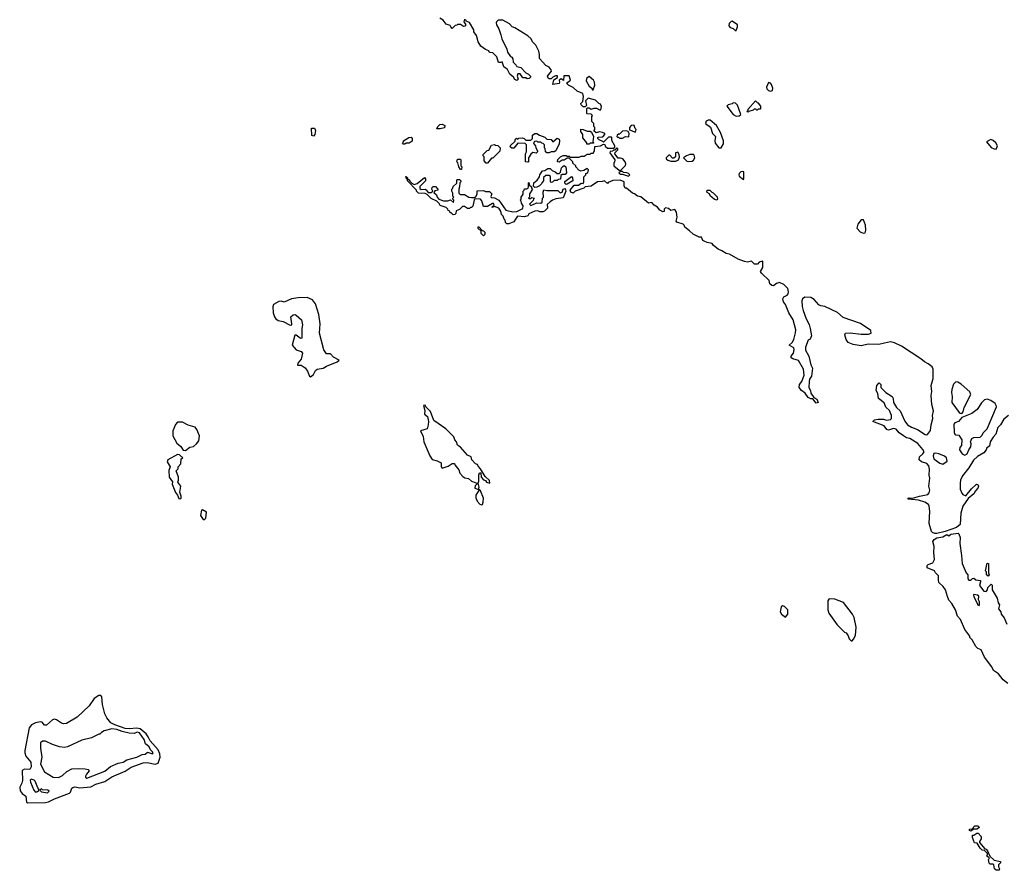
# Model space of a CAD drawing. Extents: x 2472589 to 2662339, y 701009 to 849030.
# Tile 301 of 406: x 2564189 to 2573966, y 785590 to 794036. Entities that reach past the tile are written whole.
import ezdxf

# ---------------------------------------------------------------- set-up
doc = ezdxf.new("R2010")
doc.units = 0

msp = doc.modelspace()

# ---------------------------------------------------------------- linework, layer by layer
at = {"layer": '0CON05XD'}
for points in [[(2568605, 794040), (2568600, 794015), (2568620, 793985), (2568608.3, 793971.7), (2568595, 793970), (2568565, 793990), (2568535, 793990), (2568528.3, 793981.7), (2568511.7, 793978.3), (2568485, 793950), (2568470, 793965), (2568465, 793980), (2568425, 793992.5), (2568395, 794030), (2568360.7, 794050.7)], [(2572775, 790822.9), (2572719.7, 790810.3), (2572615, 790812.9), (2572545, 790798), (2572465, 790810.8), (2572415, 790830), (2572395, 790860), (2572383, 790907), (2572390, 790925), (2572435, 790928), (2572545, 790912.5), (2572617.7, 790912.3), (2572643.3, 790925), (2572640.8, 790950.8), (2572539.1, 791019.1), (2572365, 791080), (2572309.5, 791129.5), (2572185, 791190), (2572143.3, 791195), (2572125, 791206.2), (2572078, 791258), (2572045, 791276.7), (2571985, 791280.8), (2571963.8, 791265), (2571956.9, 791245), (2571958.3, 791188.3), (2571967.7, 791147.7), (2571998.8, 791065), (2572028.8, 791008.8), (2572039.5, 790969.5), (2572051.7, 790898.3), (2572040, 790865), (2572020, 790855), (2571993.3, 790785), (2571993.3, 790755), (2572026.4, 790696.4), (2572045, 790610), (2572060, 790575), (2572052.5, 790495), (2572033, 790467), (2572027, 790443), (2572026.7, 790385), (2572043.3, 790355), (2572046.4, 790326.4), (2572076.1, 790286.1), (2572105, 790266.7), (2572117.5, 790235), (2572098.3, 790228.3), (2572065, 790270), (2572045, 790270), (2572017.5, 790285), (2571989.3, 790329.3), (2571952.5, 790355), (2571930, 790385), (2571932.5, 790415), (2571957, 790443), (2571980, 790505), (2571973.8, 790565), (2571922, 790652), (2571865, 790667.5), (2571848.3, 790678.3), (2571850, 790695), (2571873.9, 790726.1), (2571880.7, 790760.7), (2571875, 790777.5), (2571830, 790805), (2571859.2, 790830.8), (2571877.7, 790862.3), (2571894.2, 790925.8), (2571895.8, 790955.8), (2571870, 791055), (2571826.2, 791125), (2571795, 791206.7), (2571773.3, 791235), (2571766.7, 791265), (2571777.5, 791285), (2571808.8, 791301.2), (2571820, 791315), (2571824, 791335), (2571816.4, 791366.4), (2571776.7, 791406.7), (2571735, 791426.7), (2571704.1, 791415.9), (2571675, 791393.8), (2571656.4, 791396.4), (2571637.5, 791415), (2571630, 791445), (2571555, 791518.8), (2571546.2, 791535), (2571570, 791575), (2571570, 791635), (2571565, 791640), (2571533, 791627), (2571515, 791610), (2571485, 791610), (2571455, 791640), (2571415, 791630), (2571386.4, 791633.6), (2571325, 791659.2), (2571237.9, 791707.9), (2571203.3, 791715), (2571162.7, 791742.7), (2571125, 791756.7), (2571077.5, 791795), (2571065, 791812.5), (2571015, 791823.3), (2570985, 791836.7), (2570973.3, 791845), (2570958.3, 791878.3), (2570935, 791877.5), (2570876.7, 791905), (2570841.2, 791941.2), (2570793.3, 791975), (2570787, 791997), (2570777, 792007), (2570713.3, 792025), (2570707.5, 792035), (2570717.5, 792075), (2570712.5, 792125), (2570695, 792150), (2570655, 792142.5), (2570631.7, 792161.7), (2570602.5, 792167.5), (2570590, 792155), (2570588.3, 792131.7), (2570575, 792130), (2570545, 792143.3), (2570522.5, 792175), (2570490, 792195), (2570465, 792220), (2570432.5, 792215), (2570357, 792277), (2570325, 792284), (2570295, 792306.7), (2570273.3, 792315), (2570215, 792362.5), (2570200, 792365), (2570190, 792385), (2570190, 792425), (2570151.7, 792441.7), (2570078.3, 792438.3), (2570031.7, 792418.3), (2570025, 792410), (2569995, 792437.5), (2569971.7, 792428.3), (2569925, 792427.5), (2569865, 792384), (2569802.5, 792377.5), (2569790, 792365), (2569705, 792332.5), (2569685, 792312.5), (2569662.5, 792325), (2569656.2, 792345), (2569695, 792392.5), (2569736.4, 792393.6), (2569765, 792412.5), (2569785, 792410), (2569792.5, 792425), (2569790, 792475), (2569810, 792495), (2569811.7, 792508.3), (2569830, 792515), (2569837, 792547), (2569825, 792560), (2569791.7, 792538.3), (2569762.5, 792532.5), (2569741.7, 792541.7), (2569710, 792575), (2569710, 792585), (2569681.7, 792611.7), (2569680, 792625), (2569645, 792660), (2569625, 792660), (2569595, 792640), (2569575, 792640), (2569545, 792620), (2569530, 792625), (2569533, 792647), (2569560, 792675), (2569585, 792687.5), (2569617, 792687), (2569625, 792680), (2569645, 792680), (2569655, 792670), (2569745, 792670), (2569765, 792680), (2569795, 792680), (2569825, 792700), (2569855, 792700), (2569865, 792710), (2569885, 792710), (2569897.5, 792735), (2569901.7, 792778.3), (2569957, 792783), (2569985, 792800), (2569998.3, 792798.3), (2570001.7, 792781.7), (2570025, 792760), (2570085, 792760), (2570098.3, 792771.7), (2570100, 792785), (2570068.3, 792838.3), (2570070, 792865), (2570065, 792870), (2570035, 792870), (2569995, 792830), (2569985, 792820), (2569978.3, 792828.3), (2569941.7, 792841.7), (2569930, 792855), (2569930, 792865), (2569935, 792870), (2569978.3, 792871.7), (2570000, 792895), (2570000, 792905), (2569975, 792917.5), (2569945, 792922.5), (2569915, 792912.5), (2569891.7, 792931.7), (2569900, 792945), (2569900, 792965), (2569890, 792975), (2569890, 793005), (2569870, 793025), (2569870, 793075), (2569877.5, 793085), (2569865, 793097.5), (2569825, 793100), (2569820, 793105), (2569820, 793155), (2569825, 793160), (2569845, 793160), (2569865, 793147.5), (2569895, 793157.5), (2569917.5, 793157.5), (2569945, 793140), (2569958.3, 793141.7), (2569967.5, 793175), (2569956.4, 793196.4), (2569940, 793205), (2569908.3, 793238.3), (2569835, 793257.5), (2569808.3, 793231.7), (2569817, 793183), (2569805, 793170), (2569785, 793170), (2569765, 793190), (2569760, 793205), (2569780, 793225), (2569786.7, 793275), (2569782.5, 793305), (2569725, 793327.5), (2569685, 793362.5), (2569640, 793385), (2569620, 793405), (2569657.5, 793435), (2569645, 793480), (2569591.7, 793478.3), (2569588.3, 793431.7), (2569565, 793450), (2569547.5, 793435), (2569550, 793415), (2569545, 793402.5), (2569481.7, 793391.7), (2569491.7, 793438.3), (2569528.3, 793461.7), (2569528.3, 793478.3), (2569508.3, 793478.3), (2569483, 793467), (2569465, 793447.5), (2569445, 793447.5), (2569437.5, 793455), (2569430, 793475), (2569470, 793525), (2569467, 793537), (2569446.4, 793566.4), (2569415, 793580), (2569351.7, 793651.7), (2569351.7, 793691.7), (2569342.5, 793725), (2569313.6, 793783.6), (2569282.5, 793815), (2569267.5, 793845), (2569235, 793877.5), (2569106.1, 793956.1), (2569080, 793965), (2569053.6, 793993.6), (2568985, 794030), (2568940, 794030), (2568923.8, 794016.2), (2568920, 794005), (2568923.3, 793985), (2568946.2, 793945), (2568967.3, 793887.3), (2568976.7, 793846.7), (2569026.2, 793745), (2569033.3, 793715), (2569061.7, 793671.7), (2569077.5, 793665), (2569087, 793647), (2569090, 793615), (2569120, 793585), (2569125, 793570), (2569165, 793560), (2569215, 793507.5), (2569240, 793495), (2569260, 793475), (2569260, 793465), (2569248.3, 793451.7), (2569228.3, 793448.3), (2569215, 793457.5), (2569185, 793460), (2569158.3, 793498.3), (2569135, 793500), (2569127.5, 793475), (2569140, 793445), (2569125, 793432.5), (2569105, 793442.5), (2569092.5, 793465), (2569057, 793497), (2569033, 793543), (2568997, 793567), (2568978.3, 793618.3), (2568965, 793610), (2568945, 793610), (2568927, 793667), (2568888.3, 793708.3), (2568855, 793710), (2568848.3, 793728.3), (2568815, 793740), (2568767.5, 793775), (2568742.5, 793815), (2568725, 793880), (2568700, 793915), (2568700, 793935), (2568655, 794010), (2568621.7, 794021.7), (2568618.3, 794038.3)], [(2571305, 793930), (2571317.5, 793965), (2571317.5, 793985), (2571265, 794020), (2571253, 794017), (2571233, 793997), (2571230, 793975), (2571245, 793960), (2571275, 793947.5), (2571295, 793930), (2571305, 793930)], [(2569885, 793340), (2569900, 793385), (2569897, 793417), (2569887.5, 793435), (2569845, 793472.5), (2569816.4, 793453.6), (2569815, 793430), (2569845, 793377.5), (2569870, 793355), (2569875, 793340), (2569885, 793340)], [(2571645, 793326.7), (2571665, 793333.3), (2571668, 793355), (2571655, 793392.5), (2571645, 793407.5), (2571625, 793412.5), (2571603.3, 793365), (2571609.3, 793349.3), (2571623.9, 793333.9), (2571645, 793326.7)], [(2571305, 793076.7), (2571335, 793080), (2571350, 793095), (2571317, 793187), (2571298.3, 793208.3), (2571275, 793210), (2571265, 793200), (2571225, 793190), (2571211.7, 793178.3), (2571273.3, 793095), (2571305, 793076.7)], [(2571425, 793120), (2571431.7, 793128.3), (2571475, 793140), (2571485, 793150), (2571495, 793150), (2571505, 793140), (2571515, 793140), (2571525, 793150), (2571545, 793150), (2571550, 793155), (2571547, 793177), (2571526.4, 793206.4), (2571515, 793210), (2571495, 793230), (2571420, 793145), (2571420, 793135), (2571410, 793125), (2571425, 793120)], [(2567105, 792880), (2567090, 792885), (2567085, 792960), (2567115, 792957.5), (2567127, 792937), (2567120, 792895), (2567105, 792880)], [(2568365, 792952.5), (2568332.5, 792952.5), (2568340, 792975), (2568360, 792995), (2568385, 792997.5), (2568410, 792985), (2568408.3, 792961.7), (2568365, 792952.5)], [(2569845, 792800), (2569821.7, 792801.7), (2569820, 792815), (2569781.7, 792861.7), (2569782.5, 792895), (2569760, 792925), (2569761.7, 792948.3), (2569785, 792947.5), (2569825, 792930), (2569855, 792930), (2569868.3, 792918.3), (2569887.5, 792875), (2569880, 792825), (2569890, 792815), (2569885, 792810), (2569855, 792810), (2569845, 792800)], [(2570305, 792920), (2570310, 792945), (2570300, 792955), (2570290, 792985), (2570285, 792990), (2570260, 792985), (2570243, 792967), (2570243.3, 792943.3), (2570305, 792920)], [(2571155, 792762.5), (2571177, 792803), (2571177.5, 792835), (2571146.7, 792915), (2571107.5, 792985), (2571045, 793037.5), (2571025, 793037.5), (2571005, 793027.5), (2570997.5, 793005), (2571048, 792968), (2571070, 792905), (2571100, 792875), (2571092.5, 792835), (2571095, 792810), (2571130, 792765), (2571155, 792762.5)], [(2568015, 792800), (2568001.7, 792801.7), (2567990, 792815), (2568000, 792825), (2568000, 792835), (2568053, 792867), (2568075, 792870), (2568087.5, 792855), (2568085, 792830), (2568055, 792810), (2568025, 792810), (2568015, 792800)], [(2569235, 792620), (2569210, 792625), (2569212.5, 792705), (2569220, 792725), (2569220, 792795), (2569208.3, 792808.3), (2569135, 792810), (2569095, 792760), (2569075, 792760), (2569060, 792775), (2569061.7, 792788.3), (2569108.3, 792831.7), (2569110, 792845), (2569121.7, 792858.3), (2569135, 792850), (2569145, 792860), (2569181.7, 792861.7), (2569197, 792857), (2569215, 792840), (2569265, 792840), (2569280, 792855), (2569281.7, 792888.3), (2569305, 792907.5), (2569325, 792907.5), (2569349.3, 792889.3), (2569405, 792870), (2569425, 792850), (2569467, 792847), (2569483, 792823), (2569525, 792860), (2569545, 792850), (2569550, 792835), (2569547.5, 792805), (2569512.5, 792735), (2569497, 792723), (2569467, 792723), (2569445, 792713.3), (2569423.6, 792713.6), (2569410, 792725), (2569407, 792757), (2569400, 792765), (2569400, 792795), (2569388.3, 792808.3), (2569375, 792810), (2569365, 792820), (2569335, 792820), (2569325, 792830), (2569301.7, 792828.3), (2569290, 792815), (2569293, 792803), (2569310, 792785), (2569313, 792763), (2569330, 792735), (2569330, 792725), (2569317.5, 792712.5), (2569283, 792717), (2569265, 792700), (2569240, 792665), (2569240, 792625), (2569235, 792620)], [(2570175, 792860), (2570205, 792877.5), (2570238.3, 792871.7), (2570240, 792905), (2570230, 792925), (2570215, 792932.5), (2570175, 792930), (2570145, 792900), (2570135, 792900), (2570121.7, 792888.3), (2570120, 792875), (2570125, 792870), (2570135, 792870), (2570145, 792860), (2570175, 792860)], [(2568835, 792610), (2568821.7, 792611.7), (2568800, 792635), (2568800, 792675), (2568790, 792685), (2568791.7, 792698.3), (2568831.7, 792738.3), (2568848.3, 792741.7), (2568875, 792790), (2568905, 792797.5), (2568915, 792790), (2568938.3, 792788.3), (2568960, 792765), (2568958.3, 792731.7), (2568888.3, 792661.7), (2568875, 792660), (2568835, 792610)], [(2570155, 792540), (2570205, 792590), (2570207.5, 792605), (2570202.5, 792625), (2570177.5, 792655), (2570155, 792662.5), (2570131.7, 792661.7), (2570100, 792705), (2570101.7, 792718.3), (2570130, 792745), (2570128.3, 792758.3), (2570115, 792760), (2570098.3, 792741.7), (2570085, 792740), (2570075, 792730), (2570051.7, 792728.3), (2570050, 792715), (2570100, 792645), (2570097, 792623), (2570090, 792615), (2570090, 792585), (2570141.7, 792541.7), (2570155, 792540)], [(2573885, 792750), (2573897.5, 792785), (2573883, 792813), (2573855, 792837.5), (2573833.9, 792846.1), (2573790, 792825), (2573835, 792767.5), (2573865, 792752.5), (2573885, 792750)], [(2570705, 792632.5), (2570730, 792645), (2570740, 792675), (2570737, 792697), (2570725, 792720), (2570700, 792715), (2570700, 792675), (2570685, 792660), (2570671.7, 792661.7), (2570645, 792690), (2570635, 792690), (2570610, 792665), (2570610, 792655), (2570625, 792642.5), (2570655, 792632.5), (2570705, 792632.5)], [(2570835, 792627.5), (2570865, 792632.5), (2570879.3, 792640.7), (2570892.5, 792665), (2570885, 792690), (2570875, 792697.5), (2570843.6, 792696.4), (2570810, 792685), (2570780, 792665), (2570813, 792633), (2570835, 792627.5)], [(2568575, 792550), (2568565, 792550), (2568550, 792575), (2568540, 792615), (2568530, 792625), (2568535, 792650), (2568565, 792650), (2568570, 792645), (2568570, 792585), (2568580, 792575), (2568575, 792550)], [(2569305, 792370), (2569292.5, 792382.5), (2569293, 792417), (2569326, 792444), (2569350, 792475), (2569353, 792497), (2569380, 792535), (2569405, 792540), (2569435, 792560), (2569455, 792560), (2569475, 792540), (2569507, 792527), (2569525, 792510), (2569545, 792510), (2569558.3, 792521.7), (2569567.5, 792565), (2569580.7, 792579.3), (2569595, 792587.5), (2569612.5, 792575), (2569620, 792515), (2569605, 792500), (2569575, 792500), (2569561.7, 792488.3), (2569558.3, 792451.7), (2569535, 792450), (2569525, 792440), (2569495, 792440), (2569478.3, 792421.7), (2569465, 792420), (2569460, 792425), (2569458.3, 792478.3), (2569445, 792490), (2569415, 792490), (2569391.7, 792468.3), (2569390, 792435), (2569373, 792417), (2569370, 792405), (2569350, 792385), (2569325, 792372.5), (2569305, 792370)], [(2569045, 792010), (2569025, 792010), (2569011.7, 792021.7), (2569010, 792045), (2569000, 792055), (2568990, 792085), (2568973, 792103), (2568967.5, 792135), (2568946.4, 792166.4), (2568905, 792180), (2568881.7, 792171.7), (2568881.7, 792178.3), (2568900, 792195), (2568895, 792210), (2568885, 792210), (2568835, 792180), (2568795, 792180), (2568778.8, 792238.8), (2568765, 792252.5), (2568712.5, 792257.5), (2568703, 792247), (2568687, 792183), (2568675, 792170), (2568665, 792170), (2568655, 792160), (2568635, 792160), (2568605, 792180), (2568585, 792180), (2568555, 792150), (2568521.7, 792138.3), (2568518.3, 792111.7), (2568508.3, 792101.7), (2568495, 792100), (2568475, 792120), (2568465, 792120), (2568460, 792135), (2568445, 792140), (2568440, 792155), (2568425, 792170), (2568365, 792190), (2568355, 792210), (2568330, 792235), (2568275, 792260), (2568235, 792300), (2568215, 792310), (2568150, 792315), (2568130, 792335), (2568130, 792345), (2568040, 792435), (2568040, 792450), (2568030, 792455), (2568030, 792470), (2568020, 792475), (2568025, 792480), (2568040, 792465), (2568040, 792450), (2568055, 792450), (2568061.7, 792431.7), (2568081.7, 792411.7), (2568105, 792400), (2568135, 792410), (2568208.3, 792468.3), (2568220, 792455), (2568220, 792435), (2568161.7, 792378.3), (2568161.7, 792361.7), (2568175, 792350), (2568215, 792352.5), (2568226.4, 792346.4), (2568245, 792320), (2568275, 792320), (2568290, 792335), (2568282.5, 792355), (2568285, 792370), (2568295, 792380), (2568318.3, 792378.3), (2568340, 792355), (2568340, 792345), (2568311.7, 792338.3), (2568301.7, 792321.7), (2568328.3, 792298.3), (2568333, 792273), (2568350, 792255), (2568398.3, 792238.3), (2568441.7, 792238.3), (2568467.5, 792247.5), (2568498.3, 792221.7), (2568500, 792245), (2568490, 792255), (2568490, 792265), (2568500, 792275), (2568490, 792285), (2568490, 792315), (2568480, 792335), (2568480, 792355), (2568490, 792365), (2568491.7, 792378.3), (2568528.3, 792411.7), (2568530, 792445), (2568535, 792450), (2568555, 792450), (2568570, 792435), (2568570, 792425), (2568560, 792415), (2568557.5, 792375), (2568550, 792355), (2568550, 792315), (2568561.7, 792301.7), (2568605, 792300), (2568650, 792275), (2568675, 792270), (2568705, 792270), (2568719.3, 792280.7), (2568732.5, 792305), (2568733, 792337), (2568795, 792340), (2568815, 792330), (2568855, 792330), (2568877, 792307), (2568868.3, 792281.7), (2568870.7, 792270.7), (2568905, 792267.5), (2568947.5, 792245), (2569016.4, 792146.4), (2569085, 792127.5), (2569125, 792132.5), (2569185, 792160), (2569187, 792187), (2569172.5, 792215), (2569170, 792235), (2569160, 792245), (2569170, 792255), (2569170, 792275), (2569190, 792305), (2569190, 792335), (2569200, 792345), (2569201.7, 792358.3), (2569225, 792357.5), (2569236.7, 792363.3), (2569242.5, 792375), (2569240, 792415), (2569245, 792420), (2569251.7, 792391.7), (2569270, 792375), (2569270, 792365), (2569280, 792355), (2569253, 792307), (2569250, 792275), (2569240, 792265), (2569245, 792260), (2569265, 792260), (2569275, 792270), (2569300, 792265), (2569290, 792255), (2569288.3, 792241.7), (2569250, 792205), (2569265, 792190), (2569323, 792217), (2569365, 792213.3), (2569376.4, 792223.6), (2569380, 792265), (2569390, 792275), (2569387.5, 792325), (2569393, 792347), (2569425, 792340), (2569531.7, 792341.7), (2569557.5, 792317.5), (2569575.9, 792324.1), (2569587, 792353), (2569605, 792360), (2569613.3, 792335), (2569585, 792267.5), (2569513, 792257), (2569480, 792245), (2569455, 792227.5), (2569428.3, 792201.7), (2569430, 792165), (2569400, 792135), (2569385, 792127.5), (2569355, 792127.5), (2569335, 792137.5), (2569303.6, 792136.4), (2569245, 792107.5), (2569235, 792090), (2569201.7, 792078.3), (2569133.8, 792086.2), (2569113, 792057), (2569095, 792030), (2569045, 792010)], [(2569615, 792400), (2569601.7, 792411.7), (2569601.7, 792428.3), (2569668.3, 792478.3), (2569677, 792467), (2569680, 792435), (2569625, 792402.5), (2569615, 792400)], [(2570235, 792482.5), (2570247, 792497), (2570235, 792510), (2570217, 792517), (2570185, 792520), (2570175, 792530), (2570155, 792530), (2570140, 792515), (2570153, 792503), (2570175, 792502.5), (2570235, 792482.5)], [(2571375, 792450), (2571380, 792455), (2571380, 792525), (2571365, 792530), (2571350, 792525), (2571335, 792510), (2571330, 792495), (2571333.6, 792483.6), (2571375, 792450)], [(2571105, 792247.5), (2571115, 792250), (2571120, 792255), (2571117.5, 792275), (2571080, 792315), (2571065, 792320), (2571045, 792340), (2571015, 792340), (2571010, 792335), (2571013.6, 792323.6), (2571035, 792310), (2571042.5, 792295), (2571090, 792255), (2571105, 792247.5)], [(2568795, 791890), (2568771.7, 791911.7), (2568770, 791935), (2568741.7, 791961.7), (2568741.7, 791978.3), (2568748.3, 791978.3), (2568781.7, 791941.7), (2568795, 791940), (2568807, 791927), (2568807, 791903), (2568795, 791890)], [(2572565, 791917.5), (2572585, 791920), (2572592.5, 791945), (2572587, 791997), (2572568.3, 792048.3), (2572545, 792050), (2572513, 792007), (2572502.5, 791965), (2572535, 791930), (2572565, 791917.5)], [(2567075, 790488.8), (2567105.4, 790514.6), (2567127.4, 790552.6), (2567143, 790567), (2567203, 790577), (2567235, 790596), (2567341.7, 790638.3), (2567362.5, 790655), (2567305, 790686.7), (2567275, 790720), (2567235, 790718), (2567208.8, 790758.8), (2567167.6, 790922.4), (2567172.7, 791015), (2567158.7, 791108.7), (2567127.5, 791215), (2567095, 791255.8), (2567045, 791277.8), (2566955, 791275.6), (2566886.8, 791263.2), (2566815, 791230), (2566785, 791240), (2566760.7, 791239.3), (2566710.7, 791209.3), (2566704, 791185), (2566705.6, 791125), (2566718.1, 791085), (2566732.5, 791065), (2566755, 791049.4), (2566805, 791038.1), (2566875, 791002.5), (2566890, 791005), (2566892.5, 791017.5), (2566880, 791085), (2566904.1, 791105.9), (2566925, 791107.5), (2566935, 791102), (2566986.9, 791055), (2566997.8, 791005), (2566991.3, 790968.7), (2566990, 790875), (2566985, 790870), (2566975, 790872.5), (2566935, 790903.3), (2566922.5, 790905), (2566893.8, 790805), (2566935, 790756.7), (2566985, 790740), (2566997.5, 790725), (2566985.5, 790665), (2566950, 790625), (2566946.2, 790606.2), (2566985, 790605.3), (2567025, 790578.4), (2567047.5, 790545), (2567066, 790496), (2567075, 790488.8)], [(2574006.7, 790105), (2573960.5, 790069.5), (2573927.3, 790012.7), (2573901.7, 789988.3), (2573880.7, 789919.3), (2573855, 789892.5), (2573826.7, 789845), (2573818.3, 789801.7), (2573793.6, 789786.4), (2573786.1, 789763.9), (2573763.9, 789736.1), (2573699.5, 789700.5), (2573658.8, 789661.2), (2573614, 789586), (2573552.4, 789507.6), (2573532.5, 789465), (2573527.1, 789435), (2573528.8, 789375), (2573544.3, 789334.3), (2573555, 789321.2), (2573585, 789307.5), (2573640.5, 789379.5), (2573690, 789425), (2573705, 789420), (2573708.8, 789405), (2573703.3, 789385), (2573681.2, 789358.8), (2573665, 789326.7), (2573607, 789283), (2573554.3, 789205.7), (2573534.2, 789135), (2573527.5, 789025), (2573492, 788995), (2573377.4, 788952.6), (2573295, 788934.4), (2573275, 788933.1), (2573252.5, 788945), (2573243.8, 788955), (2573218.8, 789035), (2573226.2, 789155), (2573220, 789205), (2573211.9, 789221.9), (2573176.8, 789246.8), (2573114.2, 789264.2), (2573010, 789275), (2573010, 789285), (2573020.7, 789289.3), (2573055, 789286.7), (2573125.6, 789305.6), (2573207.1, 789322.9), (2573221.7, 789338.3), (2573226, 789365), (2573218, 789405), (2573226, 789485), (2573221.2, 789515), (2573223.9, 789573.9), (2573216.2, 789605), (2573198.3, 789628.3), (2573145, 789646), (2573121.2, 789665), (2573123.3, 789695), (2573156.7, 789725), (2573168.8, 789745), (2573158.8, 789768.8), (2573107.5, 789827.5), (2573029.1, 789879.1), (2572995, 789885.8), (2572965, 789902.5), (2572923.8, 789935), (2572891.2, 789971.2), (2572865, 789978), (2572815, 789960), (2572798.3, 789968.3), (2572774.2, 790004.2), (2572660, 790045), (2572678.3, 790061.7), (2572715, 790070), (2572765, 790071.2), (2572795, 790060), (2572835, 790066.7), (2572847.5, 790075), (2572845.8, 790105), (2572826.2, 790156.2), (2572789.7, 790189.7), (2572772, 790232), (2572717.5, 790275), (2572710, 790325), (2572692.5, 790355), (2572700, 790405), (2572725, 790430), (2572740, 790415), (2572740, 790385), (2572790, 790335), (2572852.5, 790295), (2572862.5, 790275), (2572867.5, 790235), (2572896.7, 790185), (2572932.3, 790152.3), (2572978.8, 790048.8), (2573003.3, 790015), (2573045, 789990), (2573105, 789966.7), (2573178.8, 789918.8), (2573195, 789913.8), (2573205, 789918), (2573234.1, 789955.9), (2573241.4, 790015), (2573258, 790075), (2573254.3, 790105), (2573262.7, 790152.7), (2573247.1, 790215), (2573239.4, 790305), (2573246.7, 790345), (2573241.4, 790405), (2573260, 790475), (2573258.6, 790565), (2573250, 790590), (2573210.6, 790620.6), (2573175, 790638.6), (2573138.5, 790668.5), (2572945, 790796), (2572875, 790827.5), (2572835, 790838), (2572775, 790822.9)], [(2573545, 790127.5), (2573557, 790143), (2573568.8, 790185), (2573633.8, 790315), (2573622.5, 790342.5), (2573538.1, 790418.1), (2573505, 790438.6), (2573485, 790439.4), (2573462.7, 790417.3), (2573445.6, 790364.4), (2573442.5, 790335), (2573449.4, 790295), (2573444, 790235), (2573517, 790137), (2573528.3, 790128.3), (2573545, 790127.5)], [(2568745, 789370), (2568750, 789395), (2568740, 789435), (2568748.8, 789455), (2568747.5, 789515), (2568755, 789537.5), (2568768.3, 789538.3), (2568772.5, 789495), (2568795, 789467.5), (2568815, 789460), (2568825, 789442.5), (2568857, 789433), (2568855, 789460), (2568811.2, 789501.2), (2568765, 789577.5), (2568741.7, 789601.7), (2568735, 789620), (2568715, 789627.5), (2568677.5, 789665), (2568671.2, 789695), (2568635, 789712.5), (2568565, 789792.5), (2568535, 789810), (2568527.5, 789845), (2568510, 789865), (2568500, 789895), (2568420, 789975), (2568302.5, 790055), (2568266.7, 790145), (2568221.7, 790191.7), (2568215, 790210), (2568200, 790205), (2568212.5, 790155), (2568208.3, 790118.3), (2568237.5, 790095), (2568247.5, 790045), (2568246.4, 790013.6), (2568236.4, 789973.6), (2568170, 789955), (2568197, 789897), (2568202.5, 789845), (2568260, 789705), (2568285, 789667.5), (2568335, 789657.5), (2568375, 789637.5), (2568374, 789595), (2568385, 789584), (2568445, 789602.5), (2568485, 789630), (2568505, 789630), (2568510, 789615), (2568550, 789565), (2568560, 789535), (2568590.7, 789500.7), (2568608.3, 789488.3), (2568645, 789480), (2568675, 789452.5), (2568711.7, 789441.7), (2568730, 789435), (2568730, 789425), (2568713.3, 789406.7), (2568710, 789385), (2568745, 789370)], [(2573575, 789713.3), (2573596.7, 789725), (2573612.5, 789765), (2573633.3, 789795), (2573636.7, 789825), (2573630, 789845), (2573643.6, 789876.4), (2573665, 789887.5), (2573725, 789890), (2573745, 789910), (2573757.5, 789935), (2573796.2, 789975), (2573888.8, 790191.2), (2573886.8, 790206.8), (2573874.5, 790224.5), (2573833.6, 790253.6), (2573795, 790268.6), (2573769.4, 790260.6), (2573739.5, 790230.5), (2573696.7, 790165), (2573645, 790126), (2573545, 790087.5), (2573510, 790045), (2573475, 790032.5), (2573465, 790020), (2573467, 789937), (2573475, 789920), (2573483.6, 789913.6), (2573515, 789910), (2573543.3, 789865), (2573541.7, 789808.3), (2573523.3, 789786.7), (2573520, 789765), (2573547, 789727), (2573575, 789713.3)], [(2565835, 789760), (2565878.3, 789791.7), (2565915, 789798.8), (2565945.7, 789824.3), (2565966.2, 789855), (2565973.3, 789905), (2565948.3, 789968.3), (2565930.5, 789990.5), (2565861.2, 790011.2), (2565805, 790040), (2565755, 790038.8), (2565735, 790016.7), (2565710.6, 789955), (2565709.4, 789905), (2565750.5, 789830.5), (2565789.3, 789799.3), (2565811.7, 789761.7), (2565835, 789760)], [(2565785, 789277.5), (2565792.5, 789285), (2565792.5, 789305), (2565780, 789345), (2565787.5, 789405), (2565760, 789445), (2565767.5, 789465), (2565767, 789493), (2565742.5, 789555), (2565762.5, 789575), (2565763, 789597), (2565787.5, 789625), (2565793, 789677), (2565810, 789685), (2565777, 789717), (2565755, 789720), (2565660, 789665), (2565653.6, 789646.4), (2565682.5, 789595), (2565669.3, 789560.7), (2565672, 789495), (2565707, 789447), (2565703.3, 789425), (2565735, 789340), (2565756.2, 789316.2), (2565770.7, 789280.7), (2565785, 789277.5)], [(2573355, 789622.5), (2573398.3, 789651.7), (2573392.5, 789685), (2573373.6, 789703.6), (2573315, 789726.2), (2573285, 789733.3), (2573265, 789727.5), (2573258.8, 789705), (2573266.7, 789675), (2573325, 789633.8), (2573355, 789622.5)], [(2568775, 789217.5), (2568785, 789222.5), (2568792.5, 789245), (2568794.4, 789285), (2568765, 789357.5), (2568751.7, 789368.3), (2568717.5, 789315), (2568717, 789287), (2568732.5, 789255), (2568757.5, 789225), (2568775, 789217.5)], [(2566025, 789073.3), (2566036.7, 789085), (2566042.5, 789145), (2566005, 789170), (2565995, 789167.5), (2565983.6, 789113.6), (2566010, 789075), (2566025, 789073.3)], [(2574002.5, 787445), (2573955, 787482.5), (2573909.5, 787539.5), (2573860, 787575), (2573841.2, 787611.2), (2573770, 787705), (2573735, 787780), (2573705, 787792.5), (2573685, 787812.5), (2573648.3, 787878.3), (2573625, 787902.5), (2573622.5, 787915), (2573575, 787980), (2573530, 788080), (2573501.2, 788115), (2573482.5, 788175), (2573445, 788240), (2573415, 788272.5), (2573402.5, 788307.5), (2573383.3, 788375), (2573359.3, 788409.3), (2573317.5, 788447.5), (2573311.2, 788475), (2573312.5, 788515), (2573282.5, 788545), (2573273.3, 788563.3), (2573200, 788595), (2573200, 788615), (2573210, 788625), (2573256.4, 788643.6), (2573273.3, 788675), (2573266.2, 788745), (2573268.8, 788805), (2573256.7, 788855), (2573268.8, 788875), (2573295, 788891.4), (2573355, 788902), (2573394.4, 788925.6), (2573415, 788912.5), (2573435, 788926.9), (2573507.3, 788937.3), (2573515, 788932.5), (2573529.4, 788895), (2573523.3, 788835), (2573542, 788715), (2573546.2, 788635), (2573587.5, 788545), (2573602.5, 788525), (2573603.9, 788483.9), (2573615, 788470), (2573635, 788470), (2573651.7, 788488.3), (2573665, 788490), (2573683, 788473), (2573728.3, 788468.3), (2573730, 788455), (2573718.3, 788418.3), (2573763, 788363), (2573785, 788360), (2573800, 788375), (2573803, 788397), (2573811.7, 788408.3), (2573835, 788430), (2573845, 788420), (2573846.7, 788375), (2573895, 788292.5), (2573906.2, 788245), (2573918.8, 788225), (2573907.5, 788185), (2573932.5, 788155), (2573936.7, 788135), (2573965.9, 788095.9), (2573991.2, 788035)], [(2573805, 788510), (2573790, 788525), (2573790, 788555), (2573780, 788565), (2573795, 788640), (2573810, 788635), (2573810, 788545), (2573816.7, 788525), (2573805, 788510)], [(2572455, 787870), (2572470, 787885), (2572487, 787923), (2572496.7, 788005), (2572475, 788100), (2572460, 788135), (2572368.3, 788248.3), (2572285, 788283.3), (2572235, 788286.7), (2572225, 788282.5), (2572212.5, 788265), (2572213.3, 788175), (2572225, 788142.5), (2572305, 788027.5), (2572380, 787955), (2572396.4, 787946.4), (2572417, 787917), (2572425, 787890), (2572445, 787870), (2572455, 787870)], [(2573715, 788220), (2573720, 788225), (2573720, 788255), (2573710, 788275), (2573711.7, 788311.7), (2573701.7, 788321.7), (2573665, 788330), (2573660, 788325), (2573662.5, 788305), (2573700, 788235), (2573700, 788225), (2573715, 788220)], [(2571795, 788102.5), (2571817.5, 788135), (2571817.5, 788175), (2571785, 788210), (2571763, 788217), (2571750, 788205), (2571740, 788155), (2571755, 788133.3), (2571795, 788102.5)], [(2564265, 786258.6), (2564445, 786264.3), (2564475, 786271.1), (2564535, 786299.3), (2564685, 786354.7), (2564694, 786366), (2564705.4, 786404.6), (2564716.3, 786413.7), (2564735, 786417.3), (2564785, 786407.9), (2564895, 786417.5), (2564945, 786446.2), (2565035, 786471.5), (2565105, 786517.7), (2565235, 786576), (2565295, 786614), (2565415, 786657.5), (2565455, 786661.2), (2565535.5, 786645.5), (2565565, 786654.4), (2565582.7, 786715), (2565580.4, 786745), (2565565.3, 786785), (2565483.3, 786875), (2565466.2, 786915), (2565445.3, 786945), (2565386.3, 786996.3), (2565351.3, 787001.3), (2565275, 786993.9), (2565235, 786998), (2565135, 787033.1), (2565095, 787056), (2565054.1, 787104.1), (2565033.8, 787143.8), (2565012.6, 787235), (2565004.1, 787314.1), (2564995, 787325.3), (2564975, 787326.1), (2564930, 787295), (2564878.2, 787221.8), (2564760.3, 787109.7), (2564655, 787046.7), (2564625, 787043.3), (2564605, 787050), (2564553.8, 787085), (2564535, 787091.1), (2564514.2, 787085), (2564455, 787031.2), (2564435, 787032.5), (2564411.3, 787061.3), (2564395, 787065.5), (2564345, 787055.7), (2564305.5, 787034.5), (2564284.4, 787005), (2564241.2, 786778.8), (2564241.5, 786755), (2564251.5, 786725), (2564300.9, 786665), (2564303.6, 786616.4), (2564288.7, 786591.3), (2564235, 786594.7), (2564215, 786582.5), (2564218.2, 786481.8), (2564211.8, 786455), (2564188.9, 786415), (2564195, 786378), (2564215, 786353.1), (2564250.6, 786325), (2564257.8, 786267.8), (2564265, 786258.6)], [(2564855, 786503.8), (2565035, 786573.6), (2565089.5, 786620.5), (2565166.9, 786653.1), (2565215, 786663.2), (2565252.6, 786687.4), (2565351.2, 786715), (2565405, 786741.2), (2565435, 786743.8), (2565458.3, 786761.7), (2565507.5, 786745), (2565513.3, 786755), (2565508.8, 786765), (2565487.7, 786787.7), (2565474, 786815), (2565437.1, 786847.1), (2565425, 786887.5), (2565377.5, 786955), (2565355, 786960.4), (2565325, 786946.9), (2565275, 786952.2), (2565207.6, 786967.6), (2565155, 786987.8), (2565105, 786993.8), (2565026.4, 786973.6), (2565000.7, 786959.3), (2564985, 786942.5), (2564975, 786942.5), (2564903.6, 786906.4), (2564805, 786883.8), (2564665, 786816.2), (2564635, 786808.8), (2564583.3, 786816.7), (2564515, 786839.2), (2564445, 786872), (2564415, 786873.3), (2564396.7, 786855), (2564394.2, 786804.2), (2564410, 786715), (2564395.8, 786645), (2564435, 786567.5), (2564520, 786515), (2564575, 786510), (2564615, 786530), (2564657.7, 786572.3), (2564705, 786598), (2564775, 786602.5), (2564837.7, 786597.7), (2564869.5, 786589.5), (2564879.3, 786579.3), (2564852, 786545), (2564843.8, 786525), (2564843.9, 786513.9), (2564855, 786503.8)], [(2564345, 786367.5), (2564365, 786372.5), (2564378.3, 786381.7), (2564380, 786395), (2564368.3, 786408.3), (2564342.5, 786475), (2564332.5, 786485), (2564303.3, 786495), (2564294.3, 786485), (2564295.8, 786465), (2564330, 786385), (2564345, 786367.5)], [(2564465, 786360), (2564480, 786375), (2564467, 786387), (2564415, 786390), (2564405, 786397.5), (2564390, 786385), (2564405, 786370), (2564465, 786360)], [(2573635, 785980), (2573620, 785985), (2573621.7, 785998.3), (2573648.3, 786001.7), (2573675, 786030), (2573705, 786030), (2573720, 786015), (2573695, 786000), (2573665, 786000), (2573635, 785980)], [(2573915, 785590), (2573885, 785590), (2573870, 785605), (2573863, 785643), (2573851.7, 785651.7), (2573825, 785652.5), (2573815, 785660), (2573810, 785695), (2573820, 785715), (2573805, 785720), (2573790, 785735), (2573800, 785745), (2573798.3, 785758.3), (2573768.3, 785788.3), (2573745, 785790), (2573725, 785810), (2573698.3, 785858.3), (2573671.7, 785861.7), (2573650, 785915), (2573651.7, 785938.3), (2573665, 785940), (2573695, 785960), (2573708.3, 785958.3), (2573737.5, 785925), (2573737, 785903), (2573720, 785875), (2573720, 785865), (2573771.7, 785801.7), (2573785, 785800), (2573800, 785785), (2573821.7, 785731.7), (2573865, 785690), (2573928.3, 785678.3), (2573930, 785665), (2573907.5, 785645), (2573907.5, 785625), (2573917.5, 785605), (2573915, 785590)]]:
    msp.add_lwpolyline(points, dxfattribs=at)

doc.saveas('drawing.dxf')
